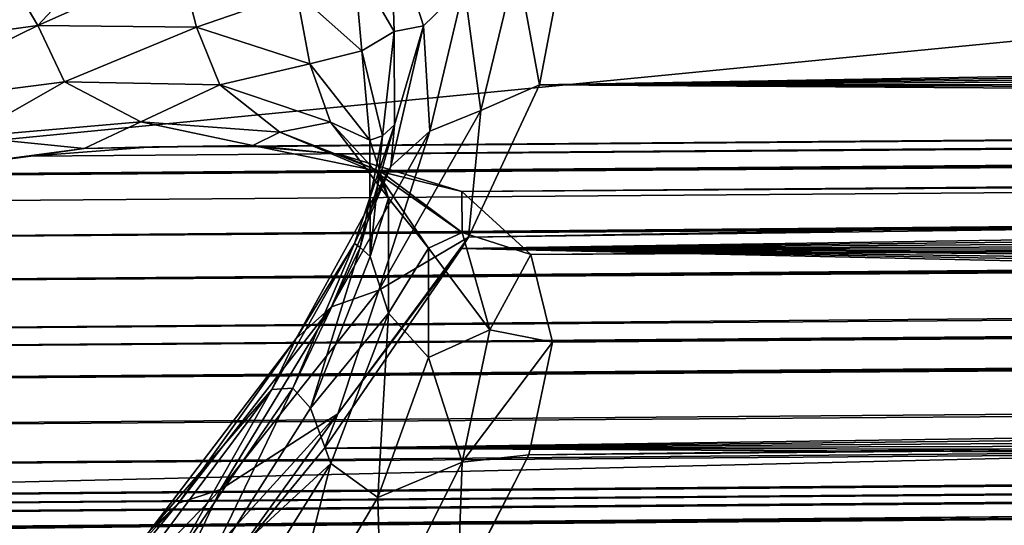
# Model space of a CAD drawing. Header units: millimetres. Extents: x -147 to 182, y -41 to 41.
# Tile 268 of 309: x 140.976 to 142.104, y -20.435 to -19.855. Entities that reach past the tile are written whole.
import ezdxf

# ---------------------------------------------------------------- set-up
doc = ezdxf.new("R2010")
doc.units = ezdxf.units.MM
doc.header["$LTSCALE"] = 51.403556
for name, color, linetype in [('105', 7, 'CONTINUOUS'), ('107', 7, 'CONTINUOUS'), ('114', 7, 'CONTINUOUS'), ('119', 7, 'CONTINUOUS'), ('124', 7, 'CONTINUOUS'), ('97', 7, 'CONTINUOUS'), ('98', 7, 'CONTINUOUS'), ('99', 7, 'CONTINUOUS')]:
    doc.layers.add(name, color=color, linetype=linetype)

msp = doc.modelspace()

# ---------------------------------------------------------------- linework, layer by layer
at = {"layer": '105', "color": 7, "linetype": 'CONTINUOUS'}
for points in [[(141.128, -20.001, 8.7287), (141.2451, -20.0006, 8.5399), (181.0384, -19.6734, 8.5933), (141.128, -20.001, 8.7287)], [(181.0337, -19.6955, 8.9368), (141.128, -20.001, 8.7287), (181.0384, -19.6734, 8.5933), (181.0337, -19.6955, 8.9368)], [(181.0384, -19.6734, 8.5933), (141.2451, -20.0006, 8.5399), (181.0421, -19.6829, 8.2492), (181.0384, -19.6734, 8.5933)], [(141.2451, -20.0006, 8.5399), (141.342, -20.0093, 8.3563), (181.0421, -19.6829, 8.2492), (141.2451, -20.0006, 8.5399)], [(181.0421, -19.6829, 8.2492), (141.342, -20.0093, 8.3563), (181.0447, -19.7239, 7.9075), (181.0421, -19.6829, 8.2492)], [(140.8255, -20.0326, 9.119), (140.9888, -20.0115, 8.9222), (181.0337, -19.6955, 8.9368), (140.8255, -20.0326, 9.119)], [(181.0281, -19.749, 9.2769), (140.8255, -20.0326, 9.119), (181.0337, -19.6955, 8.9368), (181.0281, -19.749, 9.2769)], [(140.9888, -20.0115, 8.9222), (141.128, -20.001, 8.7287), (181.0337, -19.6955, 8.9368), (140.9888, -20.0115, 8.9222)], [(141.342, -20.0093, 8.3563), (141.4826, -20.0519, 8.0048), (181.0447, -19.7239, 7.9075), (141.342, -20.0093, 8.3563)], [(181.0447, -19.7239, 7.9075), (141.4826, -20.0519, 8.0048), (181.0463, -19.7961, 7.571), (181.0447, -19.7239, 7.9075)], [(140.4223, -20.1072, 9.5124), (140.6367, -20.0647, 9.3169), (181.0281, -19.749, 9.2769), (140.4223, -20.1072, 9.5124)], [(181.0205, -19.7792, 9.4115), (140.4223, -20.1072, 9.5124), (181.0281, -19.749, 9.2769), (181.0205, -19.7792, 9.4115)], [(140.6367, -20.0647, 9.3169), (140.8184, -20.0337, 9.1269), (181.0281, -19.749, 9.2769), (140.6367, -20.0647, 9.3169)], [(140.8184, -20.0337, 9.1269), (140.8255, -20.0326, 9.119), (181.0281, -19.749, 9.2769), (140.8184, -20.0337, 9.1269)], [(181.0037, -19.8107, 9.5318), (140.4223, -20.1072, 9.5124), (181.0205, -19.7792, 9.4115), (181.0037, -19.8107, 9.5318)], [(141.4826, -20.0519, 8.0048), (141.5618, -20.1244, 7.6719), (181.0463, -19.7961, 7.571), (141.4826, -20.0519, 8.0048)], [(181.0463, -19.7961, 7.571), (141.5618, -20.1244, 7.6719), (181.0469, -19.8989, 7.2425), (181.0463, -19.7961, 7.571)], [(140.1844, -20.1588, 9.7003), (140.4223, -20.1072, 9.5124), (181.0037, -19.8107, 9.5318), (140.1844, -20.1588, 9.7003)], [(180.9788, -19.8425, 9.6392), (140.1844, -20.1588, 9.7003), (181.0037, -19.8107, 9.5318), (180.9788, -19.8425, 9.6392)], [(180.9469, -19.874, 9.7352), (140.1844, -20.1588, 9.7003), (180.9788, -19.8425, 9.6392), (180.9469, -19.874, 9.7352)], [(139.9281, -20.2161, 9.8743), (140.1844, -20.1588, 9.7003), (180.9469, -19.874, 9.7352), (139.9281, -20.2161, 9.8743)], [(180.9087, -19.9046, 9.8208), (139.9281, -20.2161, 9.8743), (180.9469, -19.874, 9.7352), (180.9087, -19.9046, 9.8208)], [(139.835, -20.2369, 9.931), (139.9281, -20.2161, 9.8743), (180.9087, -19.9046, 9.8208), (139.835, -20.2369, 9.931)], [(180.8649, -19.934, 9.8971), (139.835, -20.2369, 9.931), (180.9087, -19.9046, 9.8208), (180.8649, -19.934, 9.8971)], [(141.5866, -20.2249, 7.3536), (141.5595, -20.3538, 7.0455), (181.0469, -19.8989, 7.2425), (141.5866, -20.2249, 7.3536)], [(181.0469, -19.8989, 7.2425), (141.5595, -20.3538, 7.0455), (181.0463, -20.0313, 6.9249), (181.0469, -19.8989, 7.2425)], [(141.5618, -20.1244, 7.6719), (141.5866, -20.2249, 7.3536), (181.0469, -19.8989, 7.2425), (141.5618, -20.1244, 7.6719)], [(139.6623, -20.2748, 10.0275), (139.835, -20.2369, 9.931), (180.8649, -19.934, 9.8971), (139.6623, -20.2748, 10.0275)], [(180.8161, -19.9616, 9.9647), (139.6623, -20.2748, 10.0275), (180.8649, -19.934, 9.8971), (180.8161, -19.9616, 9.9647)], [(180.7629, -19.9873, 10.0241), (139.6623, -20.2748, 10.0275), (180.8161, -19.9616, 9.9647), (180.7629, -19.9873, 10.0241)], [(139.3973, -20.3298, 10.1552), (139.6623, -20.2748, 10.0275), (180.7629, -19.9873, 10.0241), (139.3973, -20.3298, 10.1552)], [(180.645, -20.0317, 10.1203), (139.3973, -20.3298, 10.1552), (180.7629, -19.9873, 10.0241), (180.645, -20.0317, 10.1203)], [(139.142, -20.3773, 10.2555), (139.3973, -20.3298, 10.1552), (180.645, -20.0317, 10.1203), (139.142, -20.3773, 10.2555)], [(180.5145, -20.0653, 10.1883), (139.142, -20.3773, 10.2555), (180.645, -20.0317, 10.1203), (180.5145, -20.0653, 10.1883)], [(141.5595, -20.3538, 7.0455), (141.4778, -20.5137, 6.744), (181.0463, -20.0313, 6.9249), (141.5595, -20.3538, 7.0455)], [(181.0463, -20.0313, 6.9249), (141.4778, -20.5137, 6.744), (181.0447, -20.1923, 6.6207), (181.0463, -20.0313, 6.9249)], [(138.9012, -20.4153, 10.3301), (139.142, -20.3773, 10.2555), (180.5145, -20.0653, 10.1883), (138.9012, -20.4153, 10.3301)], [(180.3758, -20.0864, 10.2286), (138.9012, -20.4153, 10.3301), (180.5145, -20.0653, 10.1883), (180.3758, -20.0864, 10.2286)], [(138.9012, -20.425, 10.3493), (138.9012, -20.4153, 10.3301), (180.3758, -20.0864, 10.2286), (138.9012, -20.425, 10.3493)], [(138.9012, -20.425, 10.3493), (180.3758, -20.0864, 10.2286), (159.591, -20.2643, 10.3052), (138.9012, -20.425, 10.3493)], [(141.4778, -20.5137, 6.744), (141.3341, -20.7089, 6.4474), (181.0447, -20.1923, 6.6207), (141.4778, -20.5137, 6.744)], [(181.0447, -20.1923, 6.6207), (141.3341, -20.7089, 6.4474), (181.0421, -20.3806, 6.3325), (181.0447, -20.1923, 6.6207)], [(138.9012, -20.4348, 10.3685), (138.9012, -20.425, 10.3493), (159.591, -20.2643, 10.3052), (138.9012, -20.4348, 10.3685)], [(141.3341, -20.7089, 6.4474), (141.2355, -20.8211, 6.3011), (181.0421, -20.3806, 6.3325), (141.3341, -20.7089, 6.4474)], [(181.0421, -20.3806, 6.3325), (141.2355, -20.8211, 6.3011), (181.0384, -20.5945, 6.0628), (181.0421, -20.3806, 6.3325)]]:
    msp.add_3dface(points, dxfattribs=at)
at = {"layer": '107', "color": 7, "linetype": 'CONTINUOUS'}
for points in [[(180.2356, -20.0965, 10.4204), (159.6513, -20.2636, 10.4885), (138.9017, -20.4545, 10.4918), (180.2356, -20.0965, 10.4204)], [(180.2356, -20.1138, 10.3655), (180.2356, -20.0965, 10.4204), (138.9017, -20.4545, 10.4918), (180.2356, -20.1138, 10.3655)], [(138.9012, -20.4348, 10.3685), (159.591, -20.2643, 10.3052), (180.2354, -20.1139, 10.3022), (138.9012, -20.4348, 10.3685)], [(138.9012, -20.4348, 10.3685), (180.2354, -20.1139, 10.3022), (138.9015, -20.4545, 10.4284), (138.9012, -20.4348, 10.3685)], [(180.2354, -20.1139, 10.3022), (180.2356, -20.1144, 10.3616), (138.9015, -20.4545, 10.4284), (180.2354, -20.1139, 10.3022)], [(138.9015, -20.4545, 10.4284), (180.2356, -20.1144, 10.3616), (138.9017, -20.4545, 10.4918), (138.9015, -20.4545, 10.4284)], [(180.2356, -20.1144, 10.3616), (180.2356, -20.1138, 10.3655), (138.9017, -20.4545, 10.4918), (180.2356, -20.1144, 10.3616)], [(138.9018, -20.4347, 10.5518), (138.9017, -20.4545, 10.4918), (159.6513, -20.2636, 10.4885), (138.9018, -20.4347, 10.5518)]]:
    msp.add_3dface(points, dxfattribs=at)
at = {"layer": '114', "color": 7, "linetype": 'CONTINUOUS'}
for points in [[(141.5716, -19.9297, 6.8411), (141.6004, -19.7791, 7.2017), (149.2536, -19.7949, 6.8129), (141.5716, -19.9297, 6.8411)], [(149.1915, -19.8238, 6.7541), (141.5716, -19.9297, 6.8411), (149.2536, -19.7949, 6.8129), (149.1915, -19.8238, 6.7541)], [(149.116, -19.8552, 6.6932), (141.5716, -19.9297, 6.8411), (149.1915, -19.8238, 6.7541), (149.116, -19.8552, 6.6932)], [(149.0257, -19.889, 6.6304), (141.5716, -19.9297, 6.8411), (149.116, -19.8552, 6.6932), (149.0257, -19.889, 6.6304)], [(148.9194, -19.9254, 6.5658), (141.5716, -19.9297, 6.8411), (149.0257, -19.889, 6.6304), (148.9194, -19.9254, 6.5658)], [(148.839, -19.9512, 6.5219), (141.5716, -19.9297, 6.8411), (148.9194, -19.9254, 6.5658), (148.839, -19.9512, 6.5219)], [(141.4901, -20.1042, 6.5125), (141.5716, -19.9297, 6.8411), (148.7505, -19.9782, 6.4772), (141.4901, -20.1042, 6.5125)], [(148.7505, -19.9782, 6.4772), (141.5716, -19.9297, 6.8411), (148.839, -19.9512, 6.5219), (148.7505, -19.9782, 6.4772)], [(148.6533, -20.0065, 6.4319), (141.4901, -20.1042, 6.5125), (148.7505, -19.9782, 6.4772), (148.6533, -20.0065, 6.4319)], [(141.4823, -20.1175, 6.4901), (141.4901, -20.1042, 6.5125), (148.6533, -20.0065, 6.4319), (141.4823, -20.1175, 6.4901)], [(148.5471, -20.0362, 6.3858), (141.4823, -20.1175, 6.4901), (148.6533, -20.0065, 6.4319), (148.5471, -20.0362, 6.3858)], [(148.4312, -20.0673, 6.3391), (141.4823, -20.1175, 6.4901), (148.5471, -20.0362, 6.3858), (148.4312, -20.0673, 6.3391)], [(148.3051, -20.0999, 6.2917), (141.4823, -20.1175, 6.4901), (148.4312, -20.0673, 6.3391), (148.3051, -20.0999, 6.2917)], [(148.2035, -20.1254, 6.2558), (141.4823, -20.1175, 6.4901), (148.3051, -20.0999, 6.2917), (148.2035, -20.1254, 6.2558)], [(141.3252, -20.3461, 6.1481), (141.4823, -20.1175, 6.4901), (147.65, -20.255, 6.0857), (141.3252, -20.3461, 6.1481)], [(147.65, -20.255, 6.0857), (141.4823, -20.1175, 6.4901), (147.7572, -20.2309, 6.1158), (147.65, -20.255, 6.0857)], [(147.7572, -20.2309, 6.1158), (141.4823, -20.1175, 6.4901), (147.8595, -20.2075, 6.1457), (147.7572, -20.2309, 6.1158)], [(147.8595, -20.2075, 6.1457), (141.4823, -20.1175, 6.4901), (147.981, -20.1792, 6.1827), (147.8595, -20.2075, 6.1457)], [(147.981, -20.1792, 6.1827), (141.4823, -20.1175, 6.4901), (148.0955, -20.1518, 6.2194), (147.981, -20.1792, 6.1827)], [(148.0955, -20.1518, 6.2194), (141.4823, -20.1175, 6.4901), (148.2035, -20.1254, 6.2558), (148.0955, -20.1518, 6.2194)], [(147.5378, -20.2798, 6.0553), (141.3252, -20.3461, 6.1481), (147.65, -20.255, 6.0857), (147.5378, -20.2798, 6.0553)], [(147.4206, -20.3053, 6.0247), (141.3252, -20.3461, 6.1481), (147.5378, -20.2798, 6.0553), (147.4206, -20.3053, 6.0247)], [(147.2979, -20.3315, 5.994), (141.3252, -20.3461, 6.1481), (147.4206, -20.3053, 6.0247), (147.2979, -20.3315, 5.994)], [(147.1916, -20.354, 5.9681), (141.3252, -20.3461, 6.1481), (147.2979, -20.3315, 5.994), (147.1916, -20.354, 5.9681)], [(141.2179, -20.4769, 5.9813), (141.3252, -20.3461, 6.1481), (147.0813, -20.377, 5.9422), (141.2179, -20.4769, 5.9813)], [(147.0813, -20.377, 5.9422), (141.3252, -20.3461, 6.1481), (147.1916, -20.354, 5.9681), (147.0813, -20.377, 5.9422)], [(146.9668, -20.4006, 5.9161), (141.2179, -20.4769, 5.9813), (147.0813, -20.377, 5.9422), (146.9668, -20.4006, 5.9161)], [(146.8482, -20.4247, 5.8898), (141.2179, -20.4769, 5.9813), (146.9668, -20.4006, 5.9161), (146.8482, -20.4247, 5.8898)], [(146.7253, -20.4494, 5.8635), (141.2179, -20.4769, 5.9813), (146.8482, -20.4247, 5.8898), (146.7253, -20.4494, 5.8635)]]:
    msp.add_3dface(points, dxfattribs=at)
at = {"layer": '119', "color": 7, "linetype": 'CONTINUOUS'}
for points in [[(140.7739, -19.8922, 8.9097), (140.9557, -19.792, 8.6293), (140.9968, -19.8618, 8.5815), (140.7739, -19.8922, 8.9097)], [(140.9557, -19.792, 8.6293), (141.0672, -19.7855, 8.4409), (140.9968, -19.8618, 8.5815), (140.9557, -19.792, 8.6293)], [(141.0672, -19.7855, 8.4409), (141.1594, -19.7891, 8.2582), (140.9968, -19.8618, 8.5815), (141.0672, -19.7855, 8.4409)], [(140.9968, -19.8618, 8.5815), (141.1594, -19.7891, 8.2582), (141.1784, -19.8638, 8.2299), (140.9968, -19.8618, 8.5815)], [(141.1594, -19.7891, 8.2582), (141.293, -19.8237, 7.9097), (141.1784, -19.8638, 8.2299), (141.1594, -19.7891, 8.2582)], [(141.1784, -19.8638, 8.2299), (141.293, -19.8237, 7.9097), (141.3086, -19.9058, 7.861), (141.1784, -19.8638, 8.2299)], [(141.293, -19.8237, 7.9097), (141.3681, -19.8908, 7.5811), (141.3086, -19.9058, 7.861), (141.293, -19.8237, 7.9097)], [(140.7739, -19.8922, 8.9097), (140.9968, -19.8618, 8.5815), (140.8073, -19.9544, 8.9293), (140.7739, -19.8922, 8.9097)], [(140.8073, -19.9544, 8.9293), (140.9968, -19.8618, 8.5815), (141.0271, -19.9262, 8.5991), (140.8073, -19.9544, 8.9293)], [(140.9968, -19.8618, 8.5815), (141.1784, -19.8638, 8.2299), (141.0271, -19.9262, 8.5991), (140.9968, -19.8618, 8.5815)], [(141.0271, -19.9262, 8.5991), (141.1784, -19.8638, 8.2299), (141.2051, -19.9299, 8.2472), (141.0271, -19.9262, 8.5991)], [(141.1784, -19.8638, 8.2299), (141.3086, -19.9058, 7.861), (141.2051, -19.9299, 8.2472), (141.1784, -19.8638, 8.2299)], [(141.3086, -19.9058, 7.861), (141.3681, -19.8908, 7.5811), (141.3772, -19.993, 7.4857), (141.3086, -19.9058, 7.861)], [(141.3681, -19.8908, 7.5811), (141.3917, -19.9882, 7.2681), (141.3772, -19.993, 7.4857), (141.3681, -19.8908, 7.5811)], [(141.2051, -19.9299, 8.2472), (141.3086, -19.9058, 7.861), (141.332, -19.9726, 7.8799), (141.2051, -19.9299, 8.2472)], [(141.3086, -19.9058, 7.861), (141.3772, -19.993, 7.4857), (141.332, -19.9726, 7.8799), (141.3086, -19.9058, 7.861)], [(140.8073, -19.9544, 8.9293), (141.0271, -19.9262, 8.5991), (140.9164, -19.9895, 8.8775), (140.8073, -19.9544, 8.9293)], [(140.9164, -19.9895, 8.8775), (141.0271, -19.9262, 8.5991), (141.1147, -19.9722, 8.5572), (140.9164, -19.9895, 8.8775)], [(141.0271, -19.9262, 8.5991), (141.2051, -19.9299, 8.2472), (141.1147, -19.9722, 8.5572), (141.0271, -19.9262, 8.5991)], [(141.1147, -19.9722, 8.5572), (141.2051, -19.9299, 8.2472), (141.2739, -19.9842, 8.2192), (141.1147, -19.9722, 8.5572)], [(141.2051, -19.9299, 8.2472), (141.332, -19.9726, 7.8799), (141.2739, -19.9842, 8.2192), (141.2051, -19.9299, 8.2472)], [(140.9164, -19.9895, 8.8775), (141.1147, -19.9722, 8.5572), (141.0497, -20.0029, 8.8035), (140.9164, -19.9895, 8.8775)], [(141.0497, -20.0029, 8.8035), (141.1147, -19.9722, 8.5572), (141.243, -19.9993, 8.458), (141.0497, -20.0029, 8.8035)], [(141.1147, -19.9722, 8.5572), (141.2739, -19.9842, 8.2192), (141.243, -19.9993, 8.458), (141.1147, -19.9722, 8.5572)], [(141.2739, -19.9842, 8.2192), (141.332, -19.9726, 7.8799), (141.3861, -20.0312, 7.8695), (141.2739, -19.9842, 8.2192)], [(141.332, -19.9726, 7.8799), (141.3772, -19.993, 7.4857), (141.3985, -20.0596, 7.5078), (141.332, -19.9726, 7.8799)], [(141.332, -19.9726, 7.8799), (141.3985, -20.0596, 7.5078), (141.3861, -20.0312, 7.8695), (141.332, -19.9726, 7.8799)], [(141.243, -19.9993, 8.458), (141.2739, -19.9842, 8.2192), (141.3901, -20.0295, 8.0958), (141.243, -19.9993, 8.458)], [(141.2739, -19.9842, 8.2192), (141.3861, -20.0312, 7.8695), (141.3901, -20.0295, 8.0958), (141.2739, -19.9842, 8.2192)], [(140.8184, -20.0337, 9.1269), (140.9164, -19.9895, 8.8775), (141.0497, -20.0029, 8.8035), (140.8184, -20.0337, 9.1269)], [(141.3917, -19.9882, 7.2681), (141.3661, -20.1161, 6.9661), (141.3774, -20.1265, 7.1187), (141.3917, -19.9882, 7.2681)], [(141.3772, -19.993, 7.4857), (141.3917, -19.9882, 7.2681), (141.3774, -20.1265, 7.1187), (141.3772, -19.993, 7.4857)], [(141.3772, -19.993, 7.4857), (141.3774, -20.1265, 7.1187), (141.3985, -20.0596, 7.5078), (141.3772, -19.993, 7.4857)], [(140.8255, -20.0326, 9.119), (140.8184, -20.0337, 9.1269), (141.0497, -20.0029, 8.8035), (140.8255, -20.0326, 9.119)], [(140.9888, -20.0115, 8.9222), (140.8255, -20.0326, 9.119), (141.0497, -20.0029, 8.8035), (140.9888, -20.0115, 8.9222)], [(141.128, -20.001, 8.7287), (140.9888, -20.0115, 8.9222), (141.0497, -20.0029, 8.8035), (141.128, -20.001, 8.7287)], [(141.128, -20.001, 8.7287), (141.0497, -20.0029, 8.8035), (141.243, -19.9993, 8.458), (141.128, -20.001, 8.7287)], [(141.2451, -20.0006, 8.5399), (141.128, -20.001, 8.7287), (141.243, -19.9993, 8.458), (141.2451, -20.0006, 8.5399)], [(141.342, -20.0093, 8.3563), (141.2451, -20.0006, 8.5399), (141.243, -19.9993, 8.458), (141.342, -20.0093, 8.3563)], [(141.342, -20.0093, 8.3563), (141.243, -19.9993, 8.458), (141.3901, -20.0295, 8.0958), (141.342, -20.0093, 8.3563)], [(141.4826, -20.0519, 8.0048), (141.342, -20.0093, 8.3563), (141.3901, -20.0295, 8.0958), (141.4826, -20.0519, 8.0048)], [(141.3901, -20.0295, 8.0958), (141.3861, -20.0312, 7.8695), (141.483, -20.0991, 7.7247), (141.3901, -20.0295, 8.0958)], [(141.4826, -20.0519, 8.0048), (141.3901, -20.0295, 8.0958), (141.483, -20.0991, 7.7247), (141.4826, -20.0519, 8.0048)], [(141.3861, -20.0312, 7.8695), (141.3985, -20.0596, 7.5078), (141.4445, -20.117, 7.5172), (141.3861, -20.0312, 7.8695)], [(141.3861, -20.0312, 7.8695), (141.4445, -20.117, 7.5172), (141.483, -20.0991, 7.7247), (141.3861, -20.0312, 7.8695)], [(141.5618, -20.1244, 7.6719), (141.4826, -20.0519, 8.0048), (141.483, -20.0991, 7.7247), (141.5618, -20.1244, 7.6719)], [(141.3985, -20.0596, 7.5078), (141.3774, -20.1265, 7.1187), (141.3987, -20.1917, 7.1445), (141.3985, -20.0596, 7.5078)], [(141.3985, -20.0596, 7.5078), (141.3987, -20.1917, 7.1445), (141.4445, -20.117, 7.5172), (141.3985, -20.0596, 7.5078)], [(141.483, -20.0991, 7.7247), (141.4445, -20.117, 7.5172), (141.5147, -20.2106, 7.3559), (141.483, -20.0991, 7.7247)], [(141.5618, -20.1244, 7.6719), (141.483, -20.0991, 7.7247), (141.5147, -20.2106, 7.3559), (141.5618, -20.1244, 7.6719)], [(141.3661, -20.1161, 6.9661), (141.2888, -20.2774, 6.6713), (141.3091, -20.3006, 6.775), (141.3661, -20.1161, 6.9661)], [(141.3774, -20.1265, 7.1187), (141.3661, -20.1161, 6.9661), (141.3091, -20.3006, 6.775), (141.3774, -20.1265, 7.1187)], [(141.4445, -20.117, 7.5172), (141.3987, -20.1917, 7.1445), (141.4446, -20.2422, 7.1732), (141.4445, -20.117, 7.5172)], [(141.4445, -20.117, 7.5172), (141.4446, -20.2422, 7.1732), (141.5147, -20.2106, 7.3559), (141.4445, -20.117, 7.5172)], [(141.3774, -20.1265, 7.1187), (141.3091, -20.3006, 6.775), (141.3987, -20.1917, 7.1445), (141.3774, -20.1265, 7.1187)], [(141.5866, -20.2249, 7.3536), (141.5618, -20.1244, 7.6719), (141.5147, -20.2106, 7.3559), (141.5866, -20.2249, 7.3536)], [(141.3987, -20.1917, 7.1445), (141.3091, -20.3006, 6.775), (141.3325, -20.364, 6.8034), (141.3987, -20.1917, 7.1445)], [(141.3987, -20.1917, 7.1445), (141.3325, -20.364, 6.8034), (141.3864, -20.4028, 6.8481), (141.3987, -20.1917, 7.1445)], [(141.4446, -20.2422, 7.1732), (141.3987, -20.1917, 7.1445), (141.3864, -20.4028, 6.8481), (141.4446, -20.2422, 7.1732)], [(141.5147, -20.2106, 7.3559), (141.4446, -20.2422, 7.1732), (141.4829, -20.3622, 7.0019), (141.5147, -20.2106, 7.3559)], [(141.5866, -20.2249, 7.3536), (141.5147, -20.2106, 7.3559), (141.4829, -20.3622, 7.0019), (141.5866, -20.2249, 7.3536)], [(141.5595, -20.3538, 7.0455), (141.5866, -20.2249, 7.3536), (141.4829, -20.3622, 7.0019), (141.5595, -20.3538, 7.0455)], [(141.4446, -20.2422, 7.1732), (141.3864, -20.4028, 6.8481), (141.4829, -20.3622, 7.0019), (141.4446, -20.2422, 7.1732)], [(141.2888, -20.2774, 6.6713), (141.1525, -20.4767, 6.3822), (141.1793, -20.5054, 6.4654), (141.2888, -20.2774, 6.6713)], [(141.3091, -20.3006, 6.775), (141.2888, -20.2774, 6.6713), (141.1793, -20.5054, 6.4654), (141.3091, -20.3006, 6.775)], [(141.3091, -20.3006, 6.775), (141.1793, -20.5054, 6.4654), (141.3325, -20.364, 6.8034), (141.3091, -20.3006, 6.775)], [(141.4778, -20.5137, 6.744), (141.5595, -20.3538, 7.0455), (141.4829, -20.3622, 7.0019), (141.4778, -20.5137, 6.744)], [(141.3325, -20.364, 6.8034), (141.1793, -20.5054, 6.4654), (141.206, -20.5672, 6.4946), (141.3325, -20.364, 6.8034)], [(141.3325, -20.364, 6.8034), (141.206, -20.5672, 6.4946), (141.2743, -20.5914, 6.5502), (141.3325, -20.364, 6.8034)], [(141.3864, -20.4028, 6.8481), (141.3325, -20.364, 6.8034), (141.2743, -20.5914, 6.5502), (141.3864, -20.4028, 6.8481)], [(141.4829, -20.3622, 7.0019), (141.3864, -20.4028, 6.8481), (141.3902, -20.5473, 6.6731), (141.4829, -20.3622, 7.0019)], [(141.4778, -20.5137, 6.744), (141.4829, -20.3622, 7.0019), (141.3902, -20.5473, 6.6731), (141.4778, -20.5137, 6.744)], [(141.3864, -20.4028, 6.8481), (141.2743, -20.5914, 6.5502), (141.3902, -20.5473, 6.6731), (141.3864, -20.4028, 6.8481)]]:
    msp.add_3dface(points, dxfattribs=at)
at = {"layer": '124', "color": 7, "linetype": 'CONTINUOUS'}
for points in [[(141.405, -19.8685, 7.4006), (141.359, -19.7887, 7.7075), (141.4013, -19.7452, 7.6192), (141.405, -19.8685, 7.4006)], [(141.4387, -19.862, 7.2289), (141.405, -19.8685, 7.4006), (141.4013, -19.7452, 7.6192), (141.4387, -19.862, 7.2289)], [(141.4387, -19.862, 7.2289), (141.4013, -19.7452, 7.6192), (141.4854, -19.8166, 7.2124), (141.4387, -19.862, 7.2289)], [(141.6004, -19.7791, 7.2017), (141.5716, -19.9297, 6.8411), (141.5455, -19.7882, 7.202), (141.6004, -19.7791, 7.2017)], [(141.5046, -19.9593, 6.8027), (141.4854, -19.8166, 7.2124), (141.5455, -19.7882, 7.202), (141.5046, -19.9593, 6.8027)], [(141.5716, -19.9297, 6.8411), (141.5046, -19.9593, 6.8027), (141.5455, -19.7882, 7.202), (141.5716, -19.9297, 6.8411)], [(141.4461, -19.9828, 6.8259), (141.4387, -19.862, 7.2289), (141.4854, -19.8166, 7.2124), (141.4461, -19.9828, 6.8259)], [(141.4461, -19.9828, 6.8259), (141.4854, -19.8166, 7.2124), (141.5046, -19.9593, 6.8027), (141.4461, -19.9828, 6.8259)], [(141.4011, -20.0235, 6.8548), (141.4053, -19.9756, 7.1056), (141.4387, -19.862, 7.2289), (141.4011, -20.0235, 6.8548)], [(141.4011, -20.0235, 6.8548), (141.4387, -19.862, 7.2289), (141.4461, -19.9828, 6.8259), (141.4011, -20.0235, 6.8548)], [(141.4053, -19.9756, 7.1056), (141.405, -19.8685, 7.4006), (141.4387, -19.862, 7.2289), (141.4053, -19.9756, 7.1056)], [(141.5716, -19.9297, 6.8411), (141.4901, -20.1042, 6.5125), (141.5046, -19.9593, 6.8027), (141.5716, -19.9297, 6.8411)], [(141.4901, -20.1042, 6.5125), (141.3874, -20.1652, 6.4382), (141.5046, -19.9593, 6.8027), (141.4901, -20.1042, 6.5125)], [(141.3874, -20.1652, 6.4382), (141.4461, -19.9828, 6.8259), (141.5046, -19.9593, 6.8027), (141.3874, -20.1652, 6.4382)], [(141.3331, -20.1844, 6.4729), (141.4011, -20.0235, 6.8548), (141.4461, -19.9828, 6.8259), (141.3331, -20.1844, 6.4729)], [(141.3331, -20.1844, 6.4729), (141.4461, -19.9828, 6.8259), (141.3874, -20.1652, 6.4382), (141.3331, -20.1844, 6.4729)], [(141.3598, -20.1115, 6.8192), (141.4053, -19.9756, 7.1056), (141.4011, -20.0235, 6.8548), (141.3598, -20.1115, 6.8192)], [(141.2928, -20.2206, 6.5126), (141.3598, -20.1115, 6.8192), (141.4011, -20.0235, 6.8548), (141.2928, -20.2206, 6.5126)], [(141.2928, -20.2206, 6.5126), (141.4011, -20.0235, 6.8548), (141.3331, -20.1844, 6.4729), (141.2928, -20.2206, 6.5126)], [(141.4901, -20.1042, 6.5125), (141.4823, -20.1175, 6.4901), (141.3407, -20.307, 6.2028), (141.4901, -20.1042, 6.5125)], [(141.3874, -20.1652, 6.4382), (141.4901, -20.1042, 6.5125), (141.3407, -20.307, 6.2028), (141.3874, -20.1652, 6.4382)], [(141.2649, -20.279, 6.5388), (141.3598, -20.1115, 6.8192), (141.2928, -20.2206, 6.5126), (141.2649, -20.279, 6.5388)], [(141.4823, -20.1175, 6.4901), (141.3252, -20.3461, 6.1481), (141.3407, -20.307, 6.2028), (141.4823, -20.1175, 6.4901)], [(141.2061, -20.3935, 6.1192), (141.3331, -20.1844, 6.4729), (141.3874, -20.1652, 6.4382), (141.2061, -20.3935, 6.1192)], [(141.2061, -20.3935, 6.1192), (141.3874, -20.1652, 6.4382), (141.3407, -20.307, 6.2028), (141.2061, -20.3935, 6.1192)], [(141.158, -20.4092, 6.1634), (141.2928, -20.2206, 6.5126), (141.3331, -20.1844, 6.4729), (141.158, -20.4092, 6.1634)], [(141.158, -20.4092, 6.1634), (141.3331, -20.1844, 6.4729), (141.2061, -20.3935, 6.1192), (141.158, -20.4092, 6.1634)], [(141.1242, -20.4419, 6.2114), (141.2649, -20.279, 6.5388), (141.2928, -20.2206, 6.5126), (141.1242, -20.4419, 6.2114)], [(141.1242, -20.4419, 6.2114), (141.2928, -20.2206, 6.5126), (141.158, -20.4092, 6.1634), (141.1242, -20.4419, 6.2114)], [(141.1127, -20.4828, 6.2639), (141.2649, -20.279, 6.5388), (141.1242, -20.4419, 6.2114), (141.1127, -20.4828, 6.2639)], [(141.2179, -20.4769, 5.9813), (141.1462, -20.5207, 5.9336), (141.3407, -20.307, 6.2028), (141.2179, -20.4769, 5.9813)], [(141.1462, -20.5207, 5.9336), (141.2061, -20.3935, 6.1192), (141.3407, -20.307, 6.2028), (141.1462, -20.5207, 5.9336)], [(141.3252, -20.3461, 6.1481), (141.2179, -20.4769, 5.9813), (141.3407, -20.307, 6.2028), (141.3252, -20.3461, 6.1481)], [(140.9751, -20.6326, 5.8484), (141.158, -20.4092, 6.1634), (141.2061, -20.3935, 6.1192), (140.9751, -20.6326, 5.8484)], [(140.9751, -20.6326, 5.8484), (141.2061, -20.3935, 6.1192), (141.1462, -20.5207, 5.9336), (140.9751, -20.6326, 5.8484)], [(140.934, -20.6458, 5.8999), (141.1242, -20.4419, 6.2114), (141.158, -20.4092, 6.1634), (140.934, -20.6458, 5.8999)], [(140.934, -20.6458, 5.8999), (141.158, -20.4092, 6.1634), (140.9751, -20.6326, 5.8484), (140.934, -20.6458, 5.8999)]]:
    msp.add_3dface(points, dxfattribs=at)
at = {"layer": '97', "color": 7, "linetype": 'CONTINUOUS'}
for points in [[(138.9018, -20.4347, 10.5518), (180.2356, -19.4435, 11.5934), (138.9018, -19.0771, 12.8446), (138.9018, -20.4347, 10.5518)], [(180.2356, -19.3197, -11.7986), (180.2356, -19.9824, -10.6377), (138.9018, -19.1103, -12.7951), (180.2356, -19.3197, -11.7986)], [(138.9018, -19.1103, -12.7951), (180.2356, -19.9824, -10.6377), (138.9018, -20.462, -10.4988), (138.9018, -19.1103, -12.7951)], [(138.9018, -20.4347, 10.5518), (159.6513, -20.2636, 10.4885), (180.2356, -19.4435, 11.5934), (138.9018, -20.4347, 10.5518)], [(180.2356, -19.9824, -10.6377), (180.2356, -20.5754, -9.4397), (138.9018, -20.462, -10.4988), (180.2356, -19.9824, -10.6377)]]:
    msp.add_3dface(points, dxfattribs=at)
at = {"layer": '98', "color": 7, "linetype": 'CONTINUOUS'}
for points in [[(141.3681, -19.8908, 7.5811), (141.293, -19.8237, 7.9097), (141.359, -19.7887, 7.7075), (141.3681, -19.8908, 7.5811)], [(141.405, -19.8685, 7.4006), (141.3681, -19.8908, 7.5811), (141.359, -19.7887, 7.7075), (141.405, -19.8685, 7.4006)], [(141.3917, -19.9882, 7.2681), (141.3681, -19.8908, 7.5811), (141.405, -19.8685, 7.4006), (141.3917, -19.9882, 7.2681)], [(141.4053, -19.9756, 7.1056), (141.3917, -19.9882, 7.2681), (141.405, -19.8685, 7.4006), (141.4053, -19.9756, 7.1056)], [(141.3598, -20.1115, 6.8192), (141.3661, -20.1161, 6.9661), (141.4053, -19.9756, 7.1056), (141.3598, -20.1115, 6.8192)], [(141.3661, -20.1161, 6.9661), (141.3917, -19.9882, 7.2681), (141.4053, -19.9756, 7.1056), (141.3661, -20.1161, 6.9661)], [(141.2649, -20.279, 6.5388), (141.2888, -20.2774, 6.6713), (141.3598, -20.1115, 6.8192), (141.2649, -20.279, 6.5388)], [(141.2888, -20.2774, 6.6713), (141.3661, -20.1161, 6.9661), (141.3598, -20.1115, 6.8192), (141.2888, -20.2774, 6.6713)], [(141.1525, -20.4767, 6.3822), (141.2888, -20.2774, 6.6713), (141.2649, -20.279, 6.5388), (141.1525, -20.4767, 6.3822)], [(141.1127, -20.4828, 6.2639), (141.1525, -20.4767, 6.3822), (141.2649, -20.279, 6.5388), (141.1127, -20.4828, 6.2639)]]:
    msp.add_3dface(points, dxfattribs=at)
at = {"layer": '99', "color": 7, "linetype": 'CONTINUOUS'}
for points in [[(150.5846, -19.0529, -8.2187), (150.5846, -17.9701, -10.3748), (138.8722, -20.1961, -9.68), (150.5846, -19.0529, -8.2187)], [(138.8722, -20.1961, -9.68), (150.5846, -17.9701, -10.3748), (138.8722, -19.0033, -11.8516), (138.8722, -20.1961, -9.68)], [(150.5846, -19.8782, -5.9514), (150.5846, -19.0529, -8.2187), (138.8722, -21.1417, -7.39), (150.5846, -19.8782, -5.9514)], [(138.8722, -21.1417, -7.39), (150.5846, -19.0529, -8.2187), (138.8722, -20.1961, -9.68), (138.8722, -21.1417, -7.39)], [(150.5846, -20.4347, -3.6032), (150.5846, -19.8782, -5.9514), (138.8722, -21.8286, -5.0096), (150.5846, -20.4347, -3.6032)], [(138.8722, -21.8286, -5.0096), (150.5846, -19.8782, -5.9514), (138.8722, -21.1417, -7.39), (138.8722, -21.8286, -5.0096)]]:
    msp.add_3dface(points, dxfattribs=at)

doc.saveas('drawing.dxf')
